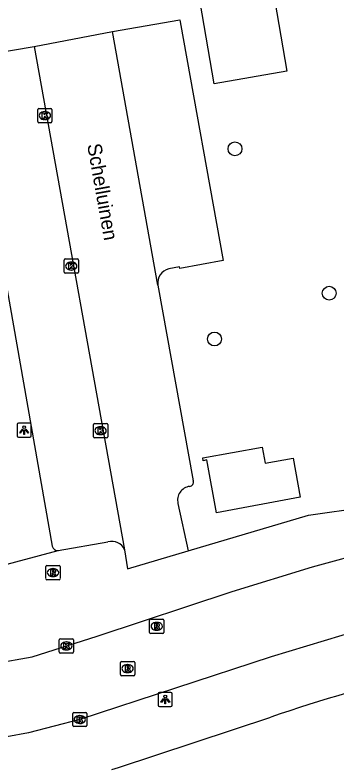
# Model space of a CAD drawing. Extents: x 157793 to 159380, y 380882 to 382313.
# Drawn here: x 158733.9 to 158756.6, y 381436.2 to 381489.3 of the extents above; entities that cross this region are included whole.
import ezdxf

# ---------------------------------------------------------------- set-up
doc = ezdxf.new("R2010")
doc.units = 0
for name, color, linetype in [('IMGEO_Boom', 7, 'Continuous'), ('IMGEO_Kolk', 7, 'Continuous'), ('IMGEO_Lichtpunt', 7, 'Continuous'), ('IMGEO_Openbare_ruimte_label', 7, 'Continuous'), ('IMGEO_Pand', 7, 'Continuous'), ('IMGEO_Parkeervlak_open', 7, 'Continuous'), ('IMGEO_Rijbaan_lokaal_open', 7, 'Continuous'), ('IMGEO_Rioolput', 7, 'Continuous'), ('IMGEO_Voetpad_open', 7, 'Continuous')]:
    doc.layers.add(name, color=color, linetype=linetype)

msp = doc.modelspace()

# ---------------------------------------------------------------- linework, layer by layer
at = {"layer": 'IMGEO_Boom'}
for centre in [(158749.37, 381479.826), (158756.023, 381469.638), (158747.926, 381466.412)]:
    msp.add_circle(centre, 0.489, dxfattribs=at)
at = {"layer": 'IMGEO_Kolk'}
for p, q in [((158735.458, 381481.741), (158735.458, 381482.593)), ((158735.533, 381482.667), (158736.385, 381482.667)), ((158735.946, 381482.447), (158735.971, 381482.447)), ((158736.459, 381482.593), (158736.459, 381481.741)), ((158735.969, 381481.887), (158735.944, 381481.887)), ((158736.385, 381481.667), (158735.533, 381481.667)), ((158737.323, 381471.129), (158737.323, 381471.981)), ((158737.398, 381472.055), (158738.25, 381472.055)), ((158737.811, 381471.835), (158737.836, 381471.835)), ((158738.324, 381471.981), (158738.324, 381471.129)), ((158737.834, 381471.275), (158737.809, 381471.275)), ((158738.25, 381471.055), (158737.398, 381471.055)), ((158739.389, 381459.521), (158739.389, 381460.373)), ((158739.464, 381460.447), (158740.316, 381460.447)), ((158739.877, 381460.227), (158739.902, 381460.227)), ((158740.39, 381460.373), (158740.39, 381459.521)), ((158740.316, 381459.447), (158739.464, 381459.447)), ((158739.9, 381459.667), (158739.875, 381459.667)), ((158736.978, 381444.338), (158736.978, 381445.19)), ((158737.053, 381445.264), (158737.905, 381445.264)), ((158737.979, 381445.19), (158737.979, 381444.338)), ((158737.466, 381445.044), (158737.491, 381445.044)), ((158737.905, 381444.264), (158737.053, 381444.264)), ((158737.489, 381444.484), (158737.464, 381444.484)), ((158737.923, 381439.15), (158737.923, 381440.002)), ((158737.998, 381440.076), (158738.85, 381440.076)), ((158738.411, 381439.856), (158738.436, 381439.856)), ((158738.924, 381440.002), (158738.924, 381439.15)), ((158738.434, 381439.296), (158738.409, 381439.296)), ((158738.85, 381439.076), (158737.998, 381439.076))]:
    msp.add_line(p, q, dxfattribs=at)
for points in [[(158735.458, 381481.741), (158735.458, 381482.593)], [(158735.533, 381482.667), (158736.385, 381482.667)], [(158735.779, 381482.367), (158735.902, 381482.367), (158735.902, 381482.216), (158736.032, 381482.367), (158736.196, 381482.367), (158736.05, 381482.216), (158736.203, 381481.967), (158736.051, 381481.967), (158735.966, 381482.131), (158735.902, 381482.064), (158735.902, 381481.967), (158735.779, 381481.967), (158735.779, 381482.367)], [(158736.459, 381482.593), (158736.459, 381481.741)], [(158736.385, 381481.667), (158735.533, 381481.667)], [(158737.323, 381471.129), (158737.323, 381471.981)], [(158737.398, 381472.055), (158738.25, 381472.055)], [(158737.644, 381471.755), (158737.767, 381471.755), (158737.767, 381471.604), (158737.897, 381471.755), (158738.061, 381471.755), (158737.915, 381471.604), (158738.068, 381471.355), (158737.916, 381471.355), (158737.831, 381471.519), (158737.767, 381471.452), (158737.767, 381471.355), (158737.644, 381471.355), (158737.644, 381471.755)], [(158738.324, 381471.981), (158738.324, 381471.129)], [(158738.25, 381471.055), (158737.398, 381471.055)], [(158739.389, 381459.521), (158739.389, 381460.373)], [(158739.464, 381460.447), (158740.316, 381460.447)], [(158739.71, 381460.147), (158739.833, 381460.147), (158739.833, 381459.996), (158739.963, 381460.147), (158740.127, 381460.147), (158739.981, 381459.996), (158740.134, 381459.747), (158739.982, 381459.747), (158739.897, 381459.911), (158739.833, 381459.844), (158739.833, 381459.747), (158739.71, 381459.747), (158739.71, 381460.147)], [(158740.39, 381460.373), (158740.39, 381459.521)], [(158740.316, 381459.447), (158739.464, 381459.447)], [(158736.978, 381444.338), (158736.978, 381445.19)], [(158737.053, 381445.264), (158737.905, 381445.264)], [(158737.979, 381445.19), (158737.979, 381444.338)], [(158737.299, 381444.964), (158737.422, 381444.964), (158737.422, 381444.813), (158737.552, 381444.964), (158737.716, 381444.964), (158737.57, 381444.813), (158737.723, 381444.564), (158737.571, 381444.564), (158737.486, 381444.728), (158737.422, 381444.661), (158737.422, 381444.564), (158737.299, 381444.564), (158737.299, 381444.964)], [(158737.905, 381444.264), (158737.053, 381444.264)], [(158737.923, 381439.15), (158737.923, 381440.002)], [(158737.998, 381440.076), (158738.85, 381440.076)], [(158738.924, 381440.002), (158738.924, 381439.15)], [(158738.244, 381439.776), (158738.367, 381439.776), (158738.367, 381439.625), (158738.497, 381439.776), (158738.661, 381439.776), (158738.515, 381439.625), (158738.668, 381439.376), (158738.516, 381439.376), (158738.431, 381439.54), (158738.367, 381439.473), (158738.367, 381439.376), (158738.244, 381439.376), (158738.244, 381439.776)], [(158738.85, 381439.076), (158737.998, 381439.076)]]:
    msp.add_lwpolyline(points, dxfattribs=at)
for centre, start, end in [((158735.535, 381482.591), 91.552, 178.448), ((158735.535, 381482.591), 91.552, 178.448), ((158736.383, 381482.591), 1.552, 88.448), ((158736.383, 381482.591), 1.552, 88.448), ((158735.535, 381481.743), 181.552, 268.448), ((158735.535, 381481.743), 181.552, 268.448), ((158736.383, 381481.743), 271.552, 358.448), ((158736.383, 381481.743), 271.552, 358.448), ((158737.4, 381471.979), 91.552, 178.448), ((158737.4, 381471.979), 91.552, 178.448), ((158738.248, 381471.979), 1.552, 88.448), ((158738.248, 381471.979), 1.552, 88.448), ((158737.4, 381471.131), 181.552, 268.448), ((158737.4, 381471.131), 181.552, 268.448), ((158738.248, 381471.131), 271.552, 358.448), ((158738.248, 381471.131), 271.552, 358.448), ((158739.466, 381460.371), 91.552, 178.448), ((158739.466, 381460.371), 91.552, 178.448), ((158740.314, 381460.371), 1.552, 88.448), ((158740.314, 381460.371), 1.552, 88.448), ((158739.466, 381459.523), 181.552, 268.448), ((158739.466, 381459.523), 181.552, 268.448), ((158740.314, 381459.523), 271.552, 358.448), ((158740.314, 381459.523), 271.552, 358.448), ((158737.055, 381445.188), 91.552, 178.448), ((158737.055, 381445.188), 91.552, 178.448), ((158737.903, 381445.188), 1.552, 88.448), ((158737.903, 381445.188), 1.552, 88.448), ((158737.055, 381444.34), 181.552, 268.448), ((158737.055, 381444.34), 181.552, 268.448), ((158737.903, 381444.34), 271.552, 358.448), ((158737.903, 381444.34), 271.552, 358.448), ((158738, 381440), 91.552, 178.448), ((158738, 381440), 91.552, 178.448), ((158738.848, 381440), 1.552, 88.448), ((158738.848, 381440), 1.552, 88.448), ((158738, 381439.152), 181.552, 268.448), ((158738, 381439.152), 181.552, 268.448), ((158738.848, 381439.152), 271.552, 358.448), ((158738.848, 381439.152), 271.552, 358.448)]:
    msp.add_arc(centre, 0.0765, start, end, dxfattribs=at)
for centre, major_axis, ratio, start_param, end_param in [((158735.945, 381482.167), (-0.387, 0.002), 0.722429, 4.712389, 7.853982), ((158735.97, 381482.167), (-0.39, 0.002), 0.717154, 1.570796, 4.712389), ((158737.81, 381471.555), (-0.387, 0.002), 0.722429, 4.712389, 7.853982), ((158737.835, 381471.555), (-0.39, 0.002), 0.717154, 1.570796, 4.712389), ((158739.876, 381459.947), (-0.387, 0.002), 0.722429, 4.712389, 7.853982), ((158739.901, 381459.947), (-0.39, 0.002), 0.717154, 1.570796, 4.712389), ((158737.465, 381444.764), (-0.387, 0.002), 0.722429, 4.712389, 7.853982), ((158737.49, 381444.764), (-0.39, 0.002), 0.717154, 1.570796, 4.712389), ((158738.41, 381439.576), (-0.387, 0.002), 0.722429, 4.712389, 7.853982), ((158738.435, 381439.576), (-0.39, 0.002), 0.717154, 1.570796, 4.712389)]:
    msp.add_ellipse(centre, major_axis=major_axis, ratio=ratio, start_param=start_param, end_param=end_param, dxfattribs=at)
at = {"layer": 'IMGEO_Lichtpunt'}
for p, q in [((158734.902, 381460.486), (158734.094, 381460.486)), ((158734.902, 381460.486), (158734.094, 381460.486)), ((158734, 381460.391), (158734, 381459.584)), ((158734, 381460.391), (158734, 381459.584)), ((158734.996, 381459.584), (158734.996, 381460.391)), ((158734.996, 381459.584), (158734.996, 381460.391)), ((158734.094, 381459.49), (158734.902, 381459.49)), ((158734.094, 381459.49), (158734.902, 381459.49)), ((158743.954, 381441.393), (158743.954, 381440.586)), ((158743.954, 381441.393), (158743.954, 381440.586)), ((158744.856, 381441.488), (158744.048, 381441.488)), ((158744.856, 381441.488), (158744.048, 381441.488)), ((158744.95, 381440.586), (158744.95, 381441.393)), ((158744.95, 381440.586), (158744.95, 381441.393)), ((158744.048, 381440.492), (158744.856, 381440.492)), ((158744.048, 381440.492), (158744.856, 381440.492))]:
    msp.add_line(p, q, dxfattribs=at)
for points in [[(158734.374, 381460.055), (158734.413, 381460.027), (158734.225, 381459.765), (158734.187, 381459.792), (158734.374, 381460.055)], [(158734.476, 381460.007), (158734.523, 381460.007), (158734.523, 381459.685), (158734.476, 381459.685), (158734.476, 381460.007)], [(158734.586, 381460.027), (158734.624, 381460.054), (158734.811, 381459.792), (158734.772, 381459.764), (158734.586, 381460.027)], [(158744.328, 381441.057), (158744.367, 381441.029), (158744.179, 381440.767), (158744.141, 381440.794), (158744.328, 381441.057)], [(158744.43, 381441.009), (158744.477, 381441.009), (158744.477, 381440.687), (158744.43, 381440.687), (158744.43, 381441.009)], [(158744.54, 381441.029), (158744.578, 381441.056), (158744.765, 381440.794), (158744.726, 381440.766), (158744.54, 381441.029)]]:
    msp.add_lwpolyline(points, dxfattribs=at)
for centre in [(158734.499, 381460.189), (158744.453, 381441.191)]:
    msp.add_circle(centre, 0.0994, dxfattribs=at)
for centre, start, end in [((158734.094, 381460.391), 90, 180), ((158734.094, 381460.391), 90, 180), ((158734.902, 381460.391), 0, 90), ((158734.902, 381460.391), 0, 90), ((158734.094, 381459.584), 180, 270), ((158734.094, 381459.584), 180, 270), ((158734.902, 381459.584), 270, 0), ((158734.902, 381459.584), 270, 360), ((158744.048, 381441.393), 90, 180), ((158744.048, 381441.393), 90, 180), ((158744.856, 381441.393), 0, 90), ((158744.856, 381441.393), 0, 90), ((158744.048, 381440.586), 180, 270), ((158744.048, 381440.586), 180, 270), ((158744.856, 381440.586), 270, 0), ((158744.856, 381440.586), 270, 360)]:
    msp.add_arc(centre, 0.0946, start, end, dxfattribs=at)
at = {"layer": 'IMGEO_Pand'}
for points in [[(158753.02, 381485.291), (158747.898, 381484.417), (158745.811, 381496.643), (158750.933, 381497.518), (158753.02, 381485.291)], [(158751.281, 381458.788), (158751.497, 381457.646), (158753.469, 381458.01), (158753.98, 381455.247), (158748.068, 381454.154), (158747.379, 381457.881), (158747.13, 381457.826), (158747.092, 381458.024), (158751.281, 381458.788)]]:
    msp.add_lwpolyline(points, dxfattribs=at)
at = {"layer": 'IMGEO_Parkeervlak_open'}
for points in [[(158740.734, 381488.089), (158745.48, 381488.913), (158745.503, 381488.782), (158748.534, 381471.942), (158745.487, 381471.376), (158745.464, 381471.5), (158744.706, 381471.363)], [(158730.594, 381486.272), (158735.197, 381487.046)]]:
    msp.add_lwpolyline(points, dxfattribs=at)
msp.add_arc((158744.934, 381470.379), 1.01, 103.0589, 189.423, dxfattribs=at)
at = {"layer": 'IMGEO_Rijbaan_lokaal_open'}
for points in [[(158735.197, 381487.046), (158740.734, 381488.089)], [(158743.938, 381470.214), (158740.734, 381488.089)], [(158735.197, 381487.046), (158741.585, 381451.54)], [(158743.938, 381470.214), (158746.431, 381456.408)], [(158745.35, 381454.821), (158746.063, 381451.462)], [(158732.385, 381443.517), (158735.068, 381444.004), (158739.653, 381445.449), (158749.183, 381448.598), (158754.838, 381450.335), (158759.149, 381451.53)], [(158741.585, 381451.54), (158741.785, 381450.208), (158746.063, 381451.462)], [(158759.407, 381446.254), (158751.925, 381444.007), (158738.424, 381439.576), (158734.794, 381438.64), (158733.267, 381438.363)]]:
    msp.add_lwpolyline(points, dxfattribs=at)
for centre, radius, start, end in [((158746.135, 381456.324), 0.308, 276.7597, 15.8602), ((158746.302, 381455.048), 0.979, 97.6797, 193.4293)]:
    msp.add_arc(centre, radius, start, end, dxfattribs=at)
at = {"layer": 'IMGEO_Rioolput'}
for p, q in [((158736.105, 381450.435), (158736.957, 381450.435)), ((158736.03, 381449.509), (158736.03, 381450.361)), ((158736.518, 381450.215), (158736.543, 381450.215)), ((158737.031, 381450.361), (158737.031, 381449.509)), ((158736.957, 381449.435), (158736.105, 381449.435)), ((158736.541, 381449.655), (158736.516, 381449.655)), ((158743.35, 381445.722), (158743.35, 381446.574)), ((158743.425, 381446.648), (158744.277, 381446.648)), ((158743.838, 381446.428), (158743.863, 381446.428)), ((158744.351, 381446.574), (158744.351, 381445.722)), ((158744.277, 381445.648), (158743.425, 381445.648)), ((158743.861, 381445.868), (158743.836, 381445.868)), ((158741.293, 381442.739), (158741.293, 381443.591)), ((158741.368, 381443.665), (158742.22, 381443.665)), ((158742.294, 381443.591), (158742.294, 381442.739)), ((158741.781, 381443.445), (158741.806, 381443.445)), ((158742.22, 381442.665), (158741.368, 381442.665)), ((158741.804, 381442.885), (158741.779, 381442.885))]:
    msp.add_line(p, q, dxfattribs=at)
for points in [[(158736.105, 381450.435), (158736.957, 381450.435)], [(158736.03, 381449.509), (158736.03, 381450.361)], [(158736.619, 381450.133), (158736.367, 381450.135), (158736.367, 381449.735)], [(158736.367, 381449.735), (158736.491, 381449.735), (158736.491, 381449.897), (158736.502, 381449.897)], [(158736.545, 381450.054), (158736.491, 381450.054), (158736.491, 381449.973)], [(158736.491, 381449.973), (158736.543, 381449.973)], [(158736.549, 381449.868), (158736.62, 381449.735), (158736.76, 381449.735), (158736.695, 381449.861)], [(158737.031, 381450.361), (158737.031, 381449.509)], [(158736.957, 381449.435), (158736.105, 381449.435)], [(158743.35, 381445.722), (158743.35, 381446.574)], [(158743.425, 381446.648), (158744.277, 381446.648)], [(158743.939, 381446.346), (158743.687, 381446.348), (158743.687, 381445.948)], [(158743.865, 381446.267), (158743.811, 381446.267), (158743.811, 381446.186)], [(158743.811, 381446.186), (158743.863, 381446.186)], [(158744.351, 381446.574), (158744.351, 381445.722)], [(158744.277, 381445.648), (158743.425, 381445.648)], [(158743.687, 381445.948), (158743.811, 381445.948), (158743.811, 381446.11), (158743.822, 381446.11)], [(158743.869, 381446.081), (158743.94, 381445.948), (158744.08, 381445.948), (158744.015, 381446.074)], [(158741.293, 381442.739), (158741.293, 381443.591)], [(158741.368, 381443.665), (158742.22, 381443.665)], [(158742.294, 381443.591), (158742.294, 381442.739)], [(158741.882, 381443.363), (158741.63, 381443.365), (158741.63, 381442.965)], [(158741.63, 381442.965), (158741.754, 381442.965), (158741.754, 381443.127), (158741.765, 381443.127)], [(158741.808, 381443.284), (158741.754, 381443.284), (158741.754, 381443.203)], [(158741.754, 381443.203), (158741.806, 381443.203)], [(158741.812, 381443.098), (158741.883, 381442.965), (158742.023, 381442.965), (158741.958, 381443.091)], [(158742.22, 381442.665), (158741.368, 381442.665)]]:
    msp.add_lwpolyline(points, dxfattribs=at)
for centre, radius, start, end in [((158736.107, 381450.359), 0.0765, 91.552, 178.448), ((158736.107, 381450.359), 0.0765, 91.552, 178.448), ((158736.955, 381450.359), 0.0765, 1.552, 88.448), ((158736.955, 381450.359), 0.0765, 1.552, 88.448), ((158736.501, 381449.844), 0.0533, 26.0293, 88.6989), ((158736.527, 381450.162), 0.19, 274.7715, 282.9687), ((158736.551, 381449.958), 0.0964, 77.0061, 93.1865), ((158736.565, 381450.015), 0.0378, 276.6634, 79.6772), ((158736.618, 381450.023), 0.109, 350.3612, 89.416), ((158736.616, 381450.023), 0.112, 277.5842, 350.9817), ((158736.6, 381449.808), 0.108, 29.5134, 73.7905), ((158736.107, 381449.511), 0.0765, 181.552, 268.448), ((158736.107, 381449.511), 0.0765, 181.552, 268.448), ((158736.955, 381449.511), 0.0765, 271.552, 358.448), ((158736.955, 381449.511), 0.0765, 271.552, 358.448), ((158743.427, 381446.572), 0.0765, 91.552, 178.448), ((158743.427, 381446.572), 0.0765, 91.552, 178.448), ((158743.847, 381446.375), 0.19, 274.7715, 282.9687), ((158743.871, 381446.171), 0.0964, 77.0061, 93.1865), ((158743.885, 381446.228), 0.0378, 276.6634, 79.6772), ((158743.938, 381446.236), 0.109, 350.3612, 89.416), ((158743.936, 381446.236), 0.112, 277.5842, 350.9817), ((158744.275, 381446.572), 0.0765, 1.552, 88.448), ((158744.275, 381446.572), 0.0765, 1.552, 88.448), ((158743.427, 381445.724), 0.0765, 181.552, 268.448), ((158743.427, 381445.724), 0.0765, 181.552, 268.448), ((158743.821, 381446.057), 0.0533, 26.0293, 88.6989), ((158743.92, 381446.021), 0.108, 29.5134, 73.7905), ((158744.275, 381445.724), 0.0765, 271.552, 358.448), ((158744.275, 381445.724), 0.0765, 271.552, 358.448), ((158741.37, 381443.589), 0.0765, 91.552, 178.448), ((158741.37, 381443.589), 0.0765, 91.552, 178.448), ((158742.218, 381443.589), 0.0765, 1.552, 88.448), ((158742.218, 381443.589), 0.0765, 1.552, 88.448), ((158741.764, 381443.074), 0.0533, 26.0293, 88.6989), ((158741.79, 381443.392), 0.19, 274.7715, 282.9687), ((158741.814, 381443.188), 0.0964, 77.0061, 93.1865), ((158741.828, 381443.245), 0.0378, 276.6634, 79.6772), ((158741.881, 381443.253), 0.109, 350.3612, 89.416), ((158741.879, 381443.253), 0.112, 277.5842, 350.9817), ((158741.863, 381443.038), 0.108, 29.5134, 73.7905), ((158741.37, 381442.741), 0.0765, 181.552, 268.448), ((158741.37, 381442.741), 0.0765, 181.552, 268.448), ((158742.218, 381442.741), 0.0765, 271.552, 358.448), ((158742.218, 381442.741), 0.0765, 271.552, 358.448)]:
    msp.add_arc(centre, radius, start, end, dxfattribs=at)
for centre, major_axis, ratio, start_param, end_param in [((158736.517, 381449.935), (-0.387, 0.002), 0.722429, 4.712389, 7.853982), ((158736.542, 381449.935), (-0.39, 0.002), 0.717154, 1.570796, 4.712389), ((158743.837, 381446.148), (-0.387, 0.002), 0.722429, 4.712389, 7.853982), ((158743.862, 381446.148), (-0.39, 0.002), 0.717154, 1.570796, 4.712389), ((158741.78, 381443.165), (-0.387, 0.002), 0.722429, 4.712389, 7.853982), ((158741.805, 381443.165), (-0.39, 0.002), 0.717154, 1.570796, 4.712389)]:
    msp.add_ellipse(centre, major_axis=major_axis, ratio=ratio, start_param=start_param, end_param=end_param, dxfattribs=at)
at = {"layer": 'IMGEO_Voetpad_open'}
for points in [[(158730.354, 381485.933), (158732.962, 381471.766), (158736.479, 381451.79)], [(158746.063, 381451.462), (158754.568, 381453.983), (158758.527, 381454.561), (158767.266, 381456.2), (158791.695, 381460.66), (158795.126, 381465.732)], [(158736.908, 381451.491), (158740.408, 381452.109)], [(158728.254, 381449.197), (158736.908, 381451.491)], [(158740.675, 381436.052), (158741.158, 381436.188), (158751.899, 381439.743)]]:
    msp.add_lwpolyline(points, dxfattribs=at)
for centre, radius, start, end in [((158740.668, 381451.146), 0.998, 23.2642, 105.1345), ((158736.871, 381451.895), 0.405, 194.9696, 275.2798), ((158789.789, 381329.238), 116.821, 103.36813, 108.92566)]:
    msp.add_arc(centre, radius, start, end, dxfattribs=at)

# ---------------------------------------------------------------- texts
at = {"layer": 'IMGEO_Openbare_ruimte_label'}
msp.add_text('Schelluinen', height=1, rotation=280.0743, dxfattribs=at).set_placement((158738.937, 381480.112))

doc.saveas('drawing.dxf')
